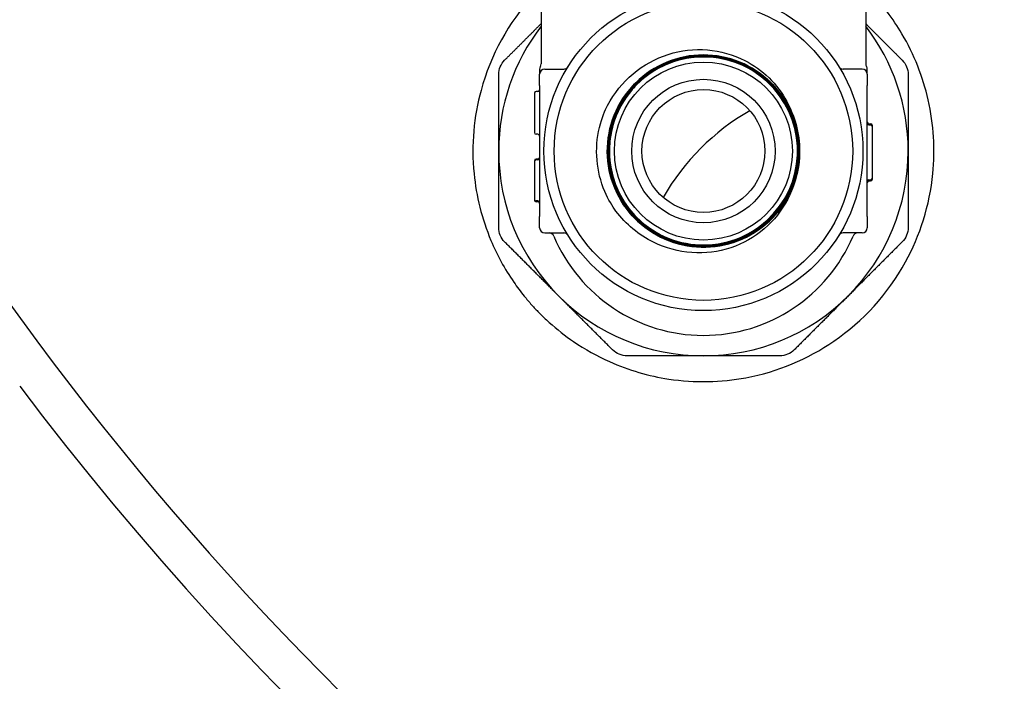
# Model space of a CAD drawing. Header units: inches. Extents: x 24 to 1128, y -58 to 748.
# Tile 554 of 656: x 911.39 to 917.4, y 296.31 to 300.35. Entities that reach past the tile are written whole.
import ezdxf

# ---------------------------------------------------------------- set-up
doc = ezdxf.new("R2010")
doc.units = ezdxf.units.IN
doc.header["$LTSCALE"] = 32
doc.header["$MEASUREMENT"] = 0
doc.layers.add('Visible (ANSI)', color=7, linetype='Continuous', lineweight=30)

msp = doc.modelspace()

# ---------------------------------------------------------------- linework, layer by layer
at = {"layer": 'Visible (ANSI)'}
for p, q in [((914.57459, 300.57742), (914.57459, 300.07742)), ((916.55709, 300.57742), (916.55709, 300.07742)), ((914.56584, 300.04536), (914.56584, 300.01492)), ((914.56584, 299.94617), (914.56584, 300.01492)), ((914.59709, 300.04617), (914.71273, 300.04617)), ((916.53459, 300.04617), (916.41895, 300.04617)), ((916.56584, 300.01492), (916.56584, 300.04552)), ((916.56584, 300.01492), (916.56584, 299.94617)), ((914.56584, 299.94617), (914.56584, 299.81365)), ((916.56584, 299.81365), (916.56584, 299.94617)), ((914.53459, 299.89895), (914.53459, 299.89835)), ((914.53459, 299.89834), (914.53459, 299.7787)), ((914.55542, 299.90937), (914.54501, 299.90937)), ((914.55542, 299.90876), (914.54501, 299.90876)), ((914.53459, 299.7787), (914.53459, 299.65885)), ((914.56584, 299.81365), (914.56584, 299.27868)), ((916.56584, 299.27868), (916.56584, 299.81365)), ((916.57626, 299.71272), (916.58667, 299.71272)), ((916.57626, 299.70566), (916.58667, 299.70566)), ((914.53459, 299.65885), (914.53459, 299.65844)), ((914.55542, 299.64843), (914.54501, 299.64843)), ((914.55542, 299.64802), (914.54501, 299.64802)), ((916.59709, 299.69521), (916.59709, 299.7023)), ((916.59709, 299.38107), (916.59709, 299.69524)), ((914.53459, 299.48673), (914.53459, 299.48163)), ((914.53459, 299.48166), (914.53459, 299.25249)), ((914.55542, 299.49714), (914.54501, 299.49714)), ((914.55542, 299.49208), (914.54501, 299.49208)), ((916.57626, 299.37066), (916.58667, 299.37066)), ((916.57626, 299.3636), (916.58667, 299.3636)), ((916.59709, 299.37402), (916.59709, 299.38108)), ((914.53459, 299.2525), (914.53459, 299.24723)), ((914.55542, 299.24208), (914.54501, 299.24208)), ((914.55542, 299.23681), (914.54501, 299.23681)), ((914.56584, 299.27868), (914.56584, 299.14617)), ((916.56584, 299.14617), (916.56584, 299.27868)), ((914.56584, 299.07742), (914.56584, 299.14617)), ((916.56584, 299.14617), (916.56584, 299.07742)), ((914.59709, 299.04617), (914.71273, 299.04617)), ((916.53459, 299.04617), (916.41895, 299.04617))]:
    msp.add_line(p, q, dxfattribs=at)
for radius in [0.97375, 0.91125, 0.54316, 0.4375, 0.375]:
    msp.add_circle((915.56584, 299.54617), radius, dxfattribs=at)
for centre, radius, start, end in [((926.56584, 309.54617), 18.75, 193.689887, 259.742957), ((915.56584, 299.54617), 1.25, 142.466757, 180), ((915.56584, 299.54617), 1.25, 0, 37.533243), ((914.54334, 300.07742), 0.03125, 329.316583, 0), ((915.56584, 299.54617), 0.57441, 139.861133, 136.722305), ((916.58834, 300.07742), 0.03125, 180, 210.683417), ((914.59709, 300.04553), 0.03125, 149.316583, 180), ((914.59709, 300.01492), 0.03125, 90, 180), ((914.71273, 300.07742), 0.03125, 270, 328.088619), ((916.41895, 300.07742), 0.03125, 211.911381, 270), ((916.53459, 300.01492), 0.03125, 0, 90), ((916.53459, 300.04553), 0.03125, 0, 30.683417), ((914.54501, 299.89895), 0.01042, 90, 180), ((914.54501, 299.89834), 0.01042, 90, 180), ((914.55542, 299.91979), 0.01042, 270, 0), ((914.55542, 299.91918), 0.01042, 270, 0), ((915.56584, 299.54617), 0.57441, 136.722305, 139.861133), ((916.56584, 298.54617), 1.4375, 119.916283, 150.083717), ((916.57626, 299.72313), 0.01042, 180, 270), ((916.57626, 299.71607), 0.01042, 180, 270), ((916.58667, 299.7023), 0.01042, 0, 90), ((916.58667, 299.69524), 0.01042, 0, 90), ((914.54501, 299.65885), 0.01042, 180, 270), ((914.54501, 299.65844), 0.01042, 180, 270), ((914.55542, 299.63801), 0.01042, 0, 90), ((914.55542, 299.63761), 0.01042, 0, 90), ((915.56584, 299.54617), 1.25, 180, 225), ((915.56584, 299.54617), 0.5875, 358.621183, 1.76001), ((915.56584, 299.54617), 1.25, 315, 0), ((914.54501, 299.48673), 0.01042, 90, 180), ((914.54501, 299.48166), 0.01042, 90, 180), ((914.55542, 299.50756), 0.01042, 270, 0), ((914.55542, 299.50249), 0.01042, 270, 0), ((916.57626, 299.36024), 0.01042, 90, 180), ((916.57626, 299.35318), 0.01042, 90, 180), ((916.58667, 299.38107), 0.01042, 270, 0), ((916.58667, 299.37402), 0.01042, 270, 0), ((914.54501, 299.25249), 0.01042, 180, 270), ((914.54501, 299.24723), 0.01042, 180, 270), ((914.55542, 299.23166), 0.01042, 0, 90), ((914.55542, 299.22639), 0.01042, 0, 90), ((914.59709, 299.07742), 0.03125, 180, 270), ((914.62377, 299.01492), 0.03125, 22.876933, 90), ((914.71273, 299.01492), 0.03125, 31.911381, 90), ((916.41895, 299.01492), 0.03125, 90, 148.088619), ((916.50791, 299.01492), 0.03125, 90, 157.123067), ((916.53459, 299.07742), 0.03125, 270, 0), ((915.56584, 299.41242), 0.99125, 202.876933, 337.123067), ((915.56584, 299.54617), 1.25, 225, 270), ((915.56584, 299.54617), 1.25, 270, 315), ((926.56584, 309.54617), 19, 217, 260.778784), ((926.56584, 309.54617), 20.75, 217, 256.628632)]:
    msp.add_arc(centre, radius, start, end, dxfattribs=at)
for points, knots in [([(914.57459, 300.5451), (914.55705, 300.52769), (914.53998, 300.50984), (914.37614, 300.32918), (914.26715, 300.13277), (914.16444, 299.75619), (914.14796, 299.58384), (914.17884, 299.27184), (914.21239, 299.13418), (914.30578, 298.91231), (914.35217, 298.82708), (914.42823, 298.71699), (914.44959, 298.68845), (914.48656, 298.64278), (914.5015, 298.62522), (914.53134, 298.59186), (914.54617, 298.57603), (914.58164, 298.53988), (914.60252, 298.51988), (914.67128, 298.45794), (914.72106, 298.41891), (914.84325, 298.33558), (914.91665, 298.29486), (915.11056, 298.20825), (915.23257, 298.17344), (915.51448, 298.13046), (915.67368, 298.13465), (916.01965, 298.19938), (916.20247, 298.2762), (916.54085, 298.50858), (916.69177, 298.67275), (916.88827, 299.03079), (916.94724, 299.21356), (916.98077, 299.5553), (916.97245, 299.70714), (916.90631, 299.99789), (916.85287, 300.13429), (916.7506, 300.30748), (916.72095, 300.35177), (916.66892, 300.42066), (916.64814, 300.44624), (916.60704, 300.49338), (916.58691, 300.51504), (916.56312, 300.53908), (916.56011, 300.5421), (916.55709, 300.54509)], [5.1200673, 5.1200673, 5.1200673, 5.1200673, 5.3468231, 5.3468231, 7.3617835, 7.3617835, 8.8548679, 8.8548679, 10.0043047, 10.0043047, 10.7586975, 10.7586975, 11.0316049, 11.0316049, 11.2075925, 11.2075925, 11.3731003, 11.3731003, 11.594091, 11.594091, 12.0813635, 12.0813635, 12.7424337, 12.7424337, 13.7843745, 13.7843745, 15.1663247, 15.1663247, 16.9519263, 16.9519263, 18.9421313, 18.9421313, 20.5811422, 20.5811422, 21.8118685, 21.8118685, 22.9486809, 22.9486809, 23.3564526, 23.3564526, 23.607837, 23.607837, 23.8332545, 23.8332545, 23.8657217, 23.8657217, 23.8657217, 23.8657217]), ([(915.14765, 299.93995), (915.12456, 299.91545), (915.10362, 299.88892), (915.04411, 299.79802), (915.01575, 299.72801), (914.98746, 299.58103), (914.98781, 299.50548), (915.01746, 299.35875), (915.04648, 299.28898), (915.12964, 299.16447), (915.18299, 299.11094), (915.30722, 299.02734), (915.37692, 298.99807), (915.52362, 298.9679), (915.59922, 298.96729), (915.74641, 298.9951), (915.8166, 299.02325), (915.94222, 299.10488), (915.99646, 299.15758), (916.08169, 299.28083), (916.11186, 299.35019), (916.14391, 299.4966), (916.14547, 299.57223), (916.11952, 299.71986), (916.09224, 299.79044), (916.01215, 299.91717), (915.96011, 299.97211), (915.83787, 300.05896), (915.76885, 300.09002), (915.62277, 300.12394), (915.54711, 300.12647), (915.39907, 300.10237), (915.3281, 300.07597), (915.20028, 299.99745), (915.14465, 299.94607), (915.05621, 299.82486), (915.02425, 299.75619), (914.98846, 299.61046), (914.98497, 299.53479), (915.0072, 299.38635), (915.03272, 299.31502), (915.10967, 299.18612), (915.16037, 299.12981), (915.28052, 299.03978), (915.34882, 299.00693), (915.49419, 298.96927), (915.56986, 298.96482), (915.71866, 298.98519), (915.79036, 299.00981), (915.92031, 299.08517), (915.9773, 299.13519), (916.0689, 299.25427), (916.10263, 299.32219), (916.14216, 299.46716), (916.14757, 299.54282), (916.12908, 299.69196), (916.10535, 299.76402), (916.0316, 299.89499), (915.98227, 299.95265), (915.86429, 300.04582), (915.79675, 300.08043), (915.6522, 300.12182), (915.57657, 300.12819), (915.4271, 300.11158), (915.3547, 300.08875), (915.22272, 300.01662), (915.16441, 299.968), (915.06969, 299.85113), (915.0342, 299.78399), (914.99096, 299.63988), (914.98362, 299.56429), (914.99834, 299.41453), (915.02027, 299.34179), (915.09077, 299.20882), (915.13868, 299.14986), (915.25442, 299.05361), (915.32114, 299.01724), (915.46478, 298.97215), (915.54033, 298.96385), (915.69036, 298.97668), (915.76341, 298.99769), (915.89735, 299.06655), (915.95696, 299.11374), (916.05473, 299.22832), (916.09196, 299.29462), (916.13891, 299.43777), (916.14817, 299.51326), (916.13723, 299.66354), (916.11713, 299.7369), (916.04994, 299.87179), (916.00348, 299.93203), (915.89007, 300.03131), (915.8242, 300.0694), (915.68156, 300.11819), (915.60616, 300.12842), (915.45565, 300.11938), (915.38199, 300.1002), (915.24617, 300.03467), (915.18531, 299.98895), (915.08453, 299.87674), (915.04558, 299.81132), (914.99496, 299.66922), (914.98377, 299.5939), (914.9909, 299.44319), (915.00916, 299.36925), (915.073, 299.23252), (915.11798, 299.17104), (915.22897, 299.06878), (915.29394, 299.02898), (915.43548, 298.97653), (915.5107, 298.96438), (915.66158, 298.9696), (915.7358, 298.98693), (915.87341, 299.04907), (915.9355, 299.09329), (916.03923, 299.20306), (916.07987, 299.26755), (916.13415, 299.40851), (916.14726, 299.48362), (916.14395, 299.63465), (916.12755, 299.70913), (916.06712, 299.84761), (916.02366, 299.91029), (915.91515, 300.01547), (915.85114, 300.05696), (915.71079, 300.11306), (915.6358, 300.12713), (915.48464, 300.12573), (915.40991, 300.11027), (915.27058, 300.05156), (915.20731, 300.00887), (915.1007, 299.90164), (915.05838, 299.83811), (915.00046, 299.69839), (914.98543, 299.62354), (914.98491, 299.47228), (914.99944, 299.39731), (915.05641, 299.25716), (915.09832, 299.19331), (915.20427, 299.08528), (915.26729, 299.04212), (915.40635, 298.9824), (915.48106, 298.96641), (915.6324, 298.96398), (915.7076, 298.97756), (915.84855, 299.03279), (915.91296, 299.07391), (916.02241, 299.17855), (916.06638, 299.24106), (916.1279, 299.37944), (916.14485, 299.45398), (916.14921, 299.60538), (916.13657, 299.68079), (916.0831, 299.82253), (916.04277, 299.8875), (915.93946, 299.99833), (915.87747, 300.04313), (915.73979, 300.10643), (915.66542, 300.12434), (915.51399, 300.13062), (915.43838, 300.11894), (915.29589, 300.06723), (915.23037, 300.0277), (915.11816, 299.92575), (915.07255, 299.86429), (915.00746, 299.72733), (914.98861, 299.65315), (914.9804, 299.50171), (914.99113, 299.42591), (915.04105, 299.28268), (915.07977, 299.21662), (915.18037, 299.10306), (915.24128, 299.05664), (915.37749, 298.98978), (915.45147, 298.96997), (915.60289, 298.95983), (915.67887, 298.96961), (915.82282, 299.01774), (915.88941, 299.05565), (916.00431, 299.15486), (916.05152, 299.21522), (916.12016, 299.35065), (916.14091, 299.42443), (916.15298, 299.5758), (916.14416, 299.65195), (916.09782, 299.79659), (916.06075, 299.8637), (915.96294, 299.97992), (915.90314, 300.02793), (915.7685, 300.09832), (915.69495, 300.12003), (915.54364, 300.13402), (915.46734, 300.12616), (915.32203, 300.08163), (915.25441, 300.04539), (915.13688, 299.949), (915.08809, 299.88978), (915.01595, 299.75596), (914.9933, 299.68263), (914.97738, 299.53142), (914.98427, 299.45497), (915.02698, 299.30902), (915.06239, 299.2409), (915.15734, 299.12208), (915.21597, 299.07251), (915.34895, 298.99863), (915.42203, 298.97504), (915.57313, 298.95719), (915.6497, 298.96311), (915.79629, 299.00399), (915.86489, 299.03856), (915.98498, 299.13205), (916.03533, 299.19009), (916.11093, 299.32221), (916.13547, 299.39503), (916.15524, 299.54599), (916.15029, 299.62268), (916.11125, 299.76986), (916.07753, 299.83894), (915.98551, 299.96029), (915.92808, 300.0114), (915.79684, 300.08873), (915.72429, 300.1142), (915.5735, 300.1359), (915.4967, 300.13192), (915.34894, 300.09472), (915.2794, 300.06187), (915.15681, 299.97133), (915.10494, 299.91452), (915.02591, 299.78419), (914.9995, 299.71192), (914.97587, 299.56132), (914.97888, 299.48443), (915.01422, 299.33611), (915.04621, 299.26611), (915.13524, 299.14231), (915.19143, 299.08969), (915.32083, 299.00895), (915.3928, 298.98161), (915.54319, 298.95606), (915.62016, 298.9581), (915.76901, 298.99157), (915.83946, 299.0227), (915.96446, 299.1102), (916.01782, 299.16576), (916.10025, 299.2942), (916.12852, 299.36587), (916.15599, 299.51601), (916.15493, 299.59306), (916.12333, 299.74242), (916.09308, 299.8133), (916.00711, 299.93948), (915.9522, 299.99358), (915.82473, 300.07768), (915.75339, 300.10687), (915.6035, 300.13627), (915.5264, 300.13619), (915.37656, 300.10646), (915.30525, 300.0771), (915.17791, 299.99268), (915.12308, 299.93843), (915.03732, 299.81196), (915.0072, 299.74094), (914.97588, 299.59135), (914.97499, 299.5142), (915.00283, 299.3639), (915.0313, 299.29218), (915.11415, 299.16369), (915.16773, 299.10815), (915.29319, 299.02073), (915.36386, 298.98969), (915.51314, 298.95646), (915.59032, 298.95458), (915.74106, 298.98053), (915.81318, 299.00811), (915.9428, 299.08937), (915.99905, 299.14228), (916.07765, 299.25208), (916.10442, 299.3045), (916.14156, 299.41553), (916.15174, 299.47351), (916.15317, 299.53203)], [24.7442257, 24.7442257, 24.7442257, 24.7442257, 25.0019287, 25.0019287, 25.572211, 25.572211, 26.1425846, 26.1425846, 26.7130496, 26.7130496, 27.283606, 27.283606, 27.8542538, 27.8542538, 28.4249929, 28.4249929, 28.9958235, 28.9958235, 29.5667455, 29.5667455, 30.1377589, 30.1377589, 30.7088637, 30.7088637, 31.2800598, 31.2800598, 31.8513474, 31.8513474, 32.4227264, 32.4227264, 32.9941967, 32.9941967, 33.5657585, 33.5657585, 34.1374116, 34.1374116, 34.7091561, 34.7091561, 35.2809921, 35.2809921, 35.8529194, 35.8529194, 36.4249381, 36.4249381, 36.9970482, 36.9970482, 37.5692497, 37.5692497, 38.1415426, 38.1415426, 38.7139268, 38.7139268, 39.2864025, 39.2864025, 39.8589696, 39.8589696, 40.431628, 40.431628, 41.0043778, 41.0043778, 41.5772191, 41.5772191, 42.1501517, 42.1501517, 42.7231757, 42.7231757, 43.2962911, 43.2962911, 43.8694978, 43.8694978, 44.442796, 44.442796, 45.0161856, 45.0161856, 45.5896665, 45.5896665, 46.1632388, 46.1632388, 46.7369025, 46.7369025, 47.3106576, 47.3106576, 47.8845041, 47.8845041, 48.458442, 48.458442, 49.0324712, 49.0324712, 49.6065919, 49.6065919, 50.1808039, 50.1808039, 50.7551073, 50.7551073, 51.3295021, 51.3295021, 51.9039883, 51.9039883, 52.4785658, 52.4785658, 53.0532348, 53.0532348, 53.6279951, 53.6279951, 54.2028468, 54.2028468, 54.7777899, 54.7777899, 55.3528244, 55.3528244, 55.9279502, 55.9279502, 56.5031675, 56.5031675, 57.0784761, 57.0784761, 57.6538761, 57.6538761, 58.2293675, 58.2293675, 58.8049502, 58.8049502, 59.3806244, 59.3806244, 59.9563899, 59.9563899, 60.5322468, 60.5322468, 61.1081951, 61.1081951, 61.6842347, 61.6842347, 62.2603657, 62.2603657, 62.8365881, 62.8365881, 63.4129019, 63.4129019, 63.9893071, 63.9893071, 64.5658036, 64.5658036, 65.1423916, 65.1423916, 65.7190709, 65.7190709, 66.2958415, 66.2958415, 66.8727036, 66.8727036, 67.449657, 67.449657, 68.0267018, 68.0267018, 68.603838, 68.603838, 69.1810655, 69.1810655, 69.7583844, 69.7583844, 70.3357947, 70.3357947, 70.9132964, 70.9132964, 71.4908894, 71.4908894, 72.0685738, 72.0685738, 72.6463496, 72.6463496, 73.2242168, 73.2242168, 73.8021753, 73.8021753, 74.3802252, 74.3802252, 74.9583665, 74.9583665, 75.5365991, 75.5365991, 76.1149231, 76.1149231, 76.6933385, 76.6933385, 77.2718453, 77.2718453, 77.8504434, 77.8504434, 78.4291329, 78.4291329, 79.0079138, 79.0079138, 79.586786, 79.586786, 80.1657496, 80.1657496, 80.7448046, 80.7448046, 81.3239509, 81.3239509, 81.9031886, 81.9031886, 82.4825177, 82.4825177, 83.0619381, 83.0619381, 83.6414499, 83.6414499, 84.2210531, 84.2210531, 84.8007477, 84.8007477, 85.3805336, 85.3805336, 85.9604108, 85.9604108, 86.5403795, 86.5403795, 87.1204395, 87.1204395, 87.7005908, 87.7005908, 88.2808336, 88.2808336, 88.8611677, 88.8611677, 89.4415931, 89.4415931, 90.0221099, 90.0221099, 90.6027181, 90.6027181, 91.1834177, 91.1834177, 91.7642086, 91.7642086, 92.3450909, 92.3450909, 92.9260645, 92.9260645, 93.5071295, 93.5071295, 94.0882858, 94.0882858, 94.6695336, 94.6695336, 95.2508726, 95.2508726, 95.8323031, 95.8323031, 96.4138249, 96.4138249, 96.995438, 96.995438, 97.5771426, 97.5771426, 98.1589384, 98.1589384, 98.7408257, 98.7408257, 99.3228043, 99.3228043, 99.9048742, 99.9048742, 100.4870355, 100.4870355, 101.0692882, 101.0692882, 101.6516322, 101.6516322, 102.2340676, 102.2340676, 102.8165944, 102.8165944, 103.3992125, 103.3992125, 103.9819219, 103.9819219, 104.4277936, 104.4277936, 104.8737194, 104.8737194, 104.8737194, 104.8737194]), ([(916.15306, 299.56421), (916.15538, 299.48773), (916.14273, 299.41153), (916.08894, 299.26828), (916.04831, 299.20259), (915.94416, 299.09052), (915.88165, 299.04519), (915.74276, 298.98107), (915.66773, 298.96289), (915.51492, 298.95631), (915.43861, 298.96798), (915.29478, 299.01992), (915.22863, 299.05969), (915.11531, 299.16234), (915.06923, 299.22424), (915.00339, 299.36221), (914.98427, 299.43696), (914.97576, 299.58957), (914.98646, 299.66597), (915.03653, 299.81036), (915.07543, 299.87697), (915.17657, 299.9915), (915.23784, 300.03834), (915.37488, 300.10588), (915.44933, 300.12593), (915.60173, 300.13637), (915.67821, 300.12665), (915.82313, 300.07844), (915.89018, 300.04042), (916.00591, 299.9408), (916.05349, 299.88017), (916.12272, 299.74409), (916.14371, 299.66994), (916.15607, 299.51779), (916.14733, 299.44124), (916.10099, 299.29582), (916.06384, 299.22833), (915.96576, 299.11142), (915.90578, 299.0631), (915.77067, 298.9922), (915.69685, 298.97029), (915.54496, 298.95601), (915.46836, 298.96377), (915.32245, 299.00823), (915.25454, 299.0445), (915.13647, 299.14102), (915.08743, 299.20035), (915.01487, 299.33446), (914.99204, 299.40795), (914.97584, 299.55955), (914.98263, 299.63619), (915.0252, 299.78256), (915.06058, 299.85088), (915.15554, 299.97009), (915.2142, 300.01985), (915.34729, 300.09406), (915.42045, 300.1178), (915.57173, 300.13591), (915.6484, 300.1301), (915.7952, 300.08941), (915.86392, 300.05492), (915.98425, 299.96155), (916.03471, 299.90356), (916.11056, 299.7715), (916.13522, 299.6987), (916.15523, 299.54776), (916.15039, 299.47107), (916.11159, 299.32386), (916.078, 299.25475), (915.98622, 299.13333), (915.92891, 299.08216), (915.79791, 299.0047), (915.72548, 298.97914), (915.5749, 298.95723), (915.4982, 298.96109), (915.35061, 298.99799), (915.28113, 299.03068), (915.15862, 299.12086), (915.10677, 299.17748), (915.0277, 299.3074), (915.00124, 299.37946), (914.97744, 299.52965), (914.98032, 299.60634), (915.01533, 299.7543), (915.04712, 299.82414), (915.13568, 299.9477), (915.1916, 300.00023), (915.32042, 300.08089), (915.39209, 300.10824), (915.54187, 300.13393), (915.61855, 300.13202), (915.76684, 300.09891), (915.83703, 300.06804), (915.96162, 299.98111), (916.01482, 299.92589), (916.09706, 299.79819), (916.1253, 299.72692), (916.15287, 299.57757), (916.15194, 299.50093), (916.12073, 299.35232), (916.09076, 299.28179), (916.00548, 299.15619), (915.95098, 299.10232), (915.82441, 299.01853), (915.75354, 298.9894), (915.60466, 298.95996), (915.52806, 298.95993), (915.37917, 298.98922), (915.3083, 299.01827), (915.18171, 299.10191), (915.1272, 299.15568), (915.04186, 299.2811), (915.01186, 299.35154), (914.98055, 299.49995), (914.97954, 299.57649), (915.00693, 299.72565), (915.03506, 299.79683), (915.11703, 299.92439), (915.17008, 299.97954), (915.29432, 300.06641), (915.36433, 300.09728), (915.51223, 300.13045), (915.58871, 300.13242), (915.7381, 300.10694), (915.80959, 300.07973), (915.93809, 299.99944), (915.99388, 299.94713), (916.08225, 299.82408), (916.114, 299.75451), (916.14901, 299.60714), (916.15196, 299.53074), (916.12839, 299.38114), (916.1021, 299.30936), (916.0235, 299.17993), (915.97194, 299.12352), (915.85009, 299.03365), (915.78098, 299.00105), (915.63415, 298.96419), (915.55785, 298.96028), (915.40806, 298.98194), (915.336, 299.00729), (915.20567, 299.0842), (915.14864, 299.13501), (915.0573, 299.25563), (915.02384, 299.32428), (914.98515, 299.47053), (914.98028, 299.54673), (915.00002, 299.69669), (915.02444, 299.76902), (915.09964, 299.90023), (915.14969, 299.95785), (915.26907, 300.05066), (915.33724, 300.08496), (915.48289, 300.12547), (915.55897, 300.13131), (915.70908, 300.11348), (915.78166, 300.08999), (915.91373, 300.01651), (915.97195, 299.96723), (916.0662, 299.84912), (916.10134, 299.78142), (916.14367, 299.63639), (916.15046, 299.56044), (916.13455, 299.41022), (916.112, 299.33739), (916.04025, 299.20449), (915.99173, 299.14569), (915.8749, 299.05001), (915.80771, 299.01404), (915.66332, 298.9699), (915.58751, 298.96215), (915.4372, 298.97615), (915.36413, 298.99776), (915.23042, 299.06778), (915.17105, 299.11551), (915.07396, 299.23104), (915.03717, 299.29774), (914.99123, 299.44146), (914.98252, 299.51712), (914.9946, 299.66749), (915.01527, 299.74078), (915.08355, 299.87528), (915.13049, 299.93521), (915.24471, 300.0337), (915.31089, 300.07131), (915.45393, 300.11903), (915.52942, 300.12869), (915.67984, 300.11852), (915.75333, 300.0988), (915.8886, 300.03228), (915.94908, 299.98613), (916.04894, 299.87324), (916.08736, 299.80759), (916.13686, 299.66526), (916.14747, 299.58994), (916.13922, 299.4395), (916.12044, 299.36582), (916.05568, 299.2298), (916.01033, 299.16878), (915.89879, 299.06756), (915.83367, 299.02834), (915.69207, 298.97707), (915.61695, 298.96551), (915.46651, 298.97186), (915.39264, 298.98969), (915.25591, 299.05268), (915.19435, 299.09723), (915.0918, 299.2074), (915.05178, 299.27197), (914.99875, 299.41282), (914.98626, 299.48774), (914.99069, 299.63815), (915.00758, 299.71219), (915.06878, 299.84962), (915.11252, 299.9117), (915.22131, 300.01557), (915.28533, 300.05638), (915.4254, 300.11115), (915.50011, 300.12459), (915.65046, 300.12206), (915.72467, 300.10613), (915.86277, 300.0467), (915.92536, 300.00379), (916.03053, 299.89639), (916.07212, 299.83293), (916.12863, 299.69366), (916.143, 299.61917), (916.14238, 299.4689), (916.1274, 299.39455), (916.06977, 299.25579), (916.02767, 299.19271), (915.92168, 299.08625), (915.8588, 299.04389), (915.72035, 298.98566), (915.6461, 298.97036), (915.49593, 298.96907), (915.42144, 298.9831), (915.28206, 299.03893), (915.21849, 299.0802), (915.11077, 299.18476), (915.06764, 299.24706), (915.0077, 299.38468), (914.99146, 299.45867), (914.98828, 299.60872), (915.00136, 299.68333), (915.05538, 299.82332), (915.09581, 299.88736), (915.19893, 299.99633), (915.26064, 300.04022), (915.39739, 300.10185), (915.47113, 300.11902), (915.62103, 300.1241), (915.69575, 300.11197), (915.83632, 300.05976), (915.90083, 300.02018), (916.01102, 299.91851), (916.05566, 299.8574), (916.11898, 299.72153), (916.13706, 299.64806), (916.14404, 299.49834), (916.13287, 299.42352), (916.08248, 299.28239), (916.04374, 299.21743), (915.94354, 299.10603), (915.88305, 299.06065), (915.74807, 298.99565), (915.67489, 298.97665), (915.52537, 298.96779), (915.45046, 298.978), (915.3088, 299.02657), (915.24339, 299.06446), (915.1308, 299.16317), (915.08469, 299.22305), (915.01804, 299.3571), (914.99812, 299.42999), (914.98737, 299.57929), (914.99663, 299.65427), (915.043, 299.79532), (915.07923, 299.8602), (915.12671, 299.91646)], [0, 0, 0, 0, 0.5832189, 0.5832189, 1.1663464, 1.1663464, 1.7493825, 1.7493825, 2.3323271, 2.3323271, 2.9151804, 2.9151804, 3.4979422, 3.4979422, 4.0806126, 4.0806126, 4.6631916, 4.6631916, 5.2456792, 5.2456792, 5.8280754, 5.8280754, 6.4103801, 6.4103801, 6.9925935, 6.9925935, 7.5747154, 7.5747154, 8.1567459, 8.1567459, 8.738685, 8.738685, 9.3205327, 9.3205327, 9.9022889, 9.9022889, 10.4839537, 10.4839537, 11.0655271, 11.0655271, 11.6470091, 11.6470091, 12.2283997, 12.2283997, 12.8096989, 12.8096989, 13.3909066, 13.3909066, 13.9720229, 13.9720229, 14.5530478, 14.5530478, 15.1339813, 15.1339813, 15.7148233, 15.7148233, 16.295574, 16.295574, 16.8762332, 16.8762332, 17.456801, 17.456801, 18.0372773, 18.0372773, 18.6176623, 18.6176623, 19.1979558, 19.1979558, 19.7781579, 19.7781579, 20.3582685, 20.3582685, 20.9382878, 20.9382878, 21.5182156, 21.5182156, 22.098052, 22.098052, 22.677797, 22.677797, 23.2574505, 23.2574505, 23.8370126, 23.8370126, 24.4164833, 24.4164833, 24.9958626, 24.9958626, 25.5751504, 25.5751504, 26.1543469, 26.1543469, 26.7334519, 26.7334519, 27.3124654, 27.3124654, 27.8913876, 27.8913876, 28.4702183, 28.4702183, 29.0489575, 29.0489575, 29.6276054, 29.6276054, 30.2061618, 30.2061618, 30.7846268, 30.7846268, 31.3630004, 31.3630004, 31.9412825, 31.9412825, 32.5194732, 32.5194732, 33.0975725, 33.0975725, 33.6755803, 33.6755803, 34.2534967, 34.2534967, 34.8313217, 34.8313217, 35.4090552, 35.4090552, 35.9866974, 35.9866974, 36.564248, 36.564248, 37.1417073, 37.1417073, 37.7190751, 37.7190751, 38.2963515, 38.2963515, 38.8735364, 38.8735364, 39.45063, 39.45063, 40.027632, 40.027632, 40.6045427, 40.6045427, 41.1813619, 41.1813619, 41.7580897, 41.7580897, 42.334726, 42.334726, 42.9112709, 42.9112709, 43.4877244, 43.4877244, 44.0640864, 44.0640864, 44.640357, 44.640357, 45.2165362, 45.2165362, 45.7926239, 45.7926239, 46.3686202, 46.3686202, 46.9445251, 46.9445251, 47.5203385, 47.5203385, 48.0960604, 48.0960604, 48.671691, 48.671691, 49.2472301, 49.2472301, 49.8226777, 49.8226777, 50.398034, 50.398034, 50.9732987, 50.9732987, 51.5484721, 51.5484721, 52.123554, 52.123554, 52.6985444, 52.6985444, 53.2734434, 53.2734434, 53.848251, 53.848251, 54.4229671, 54.4229671, 54.9975918, 54.9975918, 55.5721251, 55.5721251, 56.1465669, 56.1465669, 56.7209172, 56.7209172, 57.2951761, 57.2951761, 57.8693436, 57.8693436, 58.4434196, 58.4434196, 59.0174042, 59.0174042, 59.5912974, 59.5912974, 60.1650991, 60.1650991, 60.7388093, 60.7388093, 61.3124281, 61.3124281, 61.8859555, 61.8859555, 62.4593914, 62.4593914, 63.0327359, 63.0327359, 63.6059889, 63.6059889, 64.1791505, 64.1791505, 64.7522206, 64.7522206, 65.3251993, 65.3251993, 65.8980865, 65.8980865, 66.4708823, 66.4708823, 67.0435866, 67.0435866, 67.6161995, 67.6161995, 68.1887209, 68.1887209, 68.7611509, 68.7611509, 69.3334894, 69.3334894, 69.9057365, 69.9057365, 70.4778922, 70.4778922, 71.0499563, 71.0499563, 71.6219291, 71.6219291, 72.1938104, 72.1938104, 72.7656002, 72.7656002, 73.3372986, 73.3372986, 73.9089055, 73.9089055, 74.480421, 74.480421, 75.051845, 75.051845, 75.6231776, 75.6231776, 76.1944187, 76.1944187, 76.7655683, 76.7655683, 77.3366265, 77.3366265, 77.9075933, 77.9075933, 78.4784686, 78.4784686, 79.0492524, 79.0492524, 79.6199448, 79.6199448, 80.1815227, 80.1815227, 80.1815227, 80.1815227]), ([(914.98105, 299.82434), (915.01994, 299.89837), (915.07281, 299.96415), (915.19997, 300.07073), (915.2727, 300.11088), (915.42832, 300.16042), (915.50954, 300.1698), (915.66971, 300.15676), (915.74714, 300.13495), (915.87275, 300.07105), (915.92281, 300.03517), (916.00978, 299.95004), (916.04633, 299.90146), (916.07488, 299.84818)], [0, 0, 0, 0, 0.637222, 0.637222, 1.2647089, 1.2647089, 1.8824576, 1.8824576, 2.490465, 2.490465, 2.9578106, 2.9578106, 3.4191938, 3.4191938, 3.4191938, 3.4191938]), ([(914.31584, 300.01216), (914.31584, 300.02878), (914.31931, 300.0454), (914.3314, 300.07459), (914.3407, 300.08879), (914.35245, 300.10055)], [1.29972856, 1.29972856, 1.29972856, 1.29972856, 1.42007803, 1.42007803, 1.54042751, 1.54042751, 1.54042751, 1.54042751]), ([(916.77923, 300.10055), (916.79098, 300.08879), (916.80028, 300.07459), (916.81237, 300.0454), (916.81584, 300.02878), (916.81584, 300.01216)], [1.29972856, 1.29972856, 1.29972856, 1.29972856, 1.42007803, 1.42007803, 1.54042751, 1.54042751, 1.54042751, 1.54042751]), ([(916.07488, 299.84818), (916.08999, 299.81998), (916.10975, 299.77963), (916.14219, 299.67484), (916.1514, 299.61984), (916.15306, 299.56421)], [0, 0, 0, 0, 0.24378304, 0.24378304, 0.49639854, 0.49639854, 0.49639854, 0.49639854]), ([(914.91619, 299.49111), (914.91054, 299.55776), (914.91554, 299.62503), (914.94549, 299.7498), (914.96589, 299.79548), (914.98105, 299.82434)], [0, 0, 0, 0, 0.50969402, 0.50969402, 0.97918413, 0.97918413, 0.97918413, 0.97918413]), ([(916.15317, 299.53203), (916.1519, 299.47698), (916.14322, 299.42253), (916.11234, 299.31914), (916.09374, 299.27989), (916.08015, 299.25322)], [0.03549164, 0.03549164, 0.03549164, 0.03549164, 0.45566772, 0.45566772, 0.85591276, 0.85591276, 0.85591276, 0.85591276]), ([(915.0321, 299.17945), (915.00987, 299.20903), (914.98507, 299.24902), (914.93778, 299.36024), (914.92178, 299.4251), (914.91619, 299.49111)], [0, 0, 0, 0, 0.28196185, 0.28196185, 0.6226335, 0.6226335, 0.6226335, 0.6226335]), ([(916.08015, 299.25322), (916.04489, 299.18402), (915.99634, 299.12243), (915.87746, 299.02023), (915.80794, 298.98099), (915.65652, 298.93069), (915.57591, 298.92061), (915.41394, 298.93175), (915.33418, 298.95339), (915.21608, 299.01162), (915.17417, 299.03882), (915.09712, 299.1027), (915.06232, 299.13924), (915.0321, 299.17945)], [0, 0, 0, 0, 0.5918694, 0.5918694, 1.1941403, 1.1941403, 1.8068093, 1.8068093, 2.4298728, 2.4298728, 2.8087072, 2.8087072, 3.1913265, 3.1913265, 3.1913265, 3.1913265]), ([(914.35245, 298.99179), (914.3407, 299.00354), (914.3314, 299.01775), (914.31931, 299.04694), (914.31584, 299.06356), (914.31584, 299.08018)], [1.29972856, 1.29972856, 1.29972856, 1.29972856, 1.42007803, 1.42007803, 1.54042751, 1.54042751, 1.54042751, 1.54042751]), ([(916.81584, 299.08018), (916.81584, 299.06356), (916.81237, 299.04694), (916.80028, 299.01775), (916.79098, 299.00354), (916.77923, 298.99179)], [1.29972856, 1.29972856, 1.29972856, 1.29972856, 1.42007803, 1.42007803, 1.54042751, 1.54042751, 1.54042751, 1.54042751]), ([(915.09985, 298.29617), (915.08323, 298.29617), (915.0666, 298.29964), (915.03742, 298.31173), (915.02321, 298.32103), (915.01146, 298.33278)], [1.29972856, 1.29972856, 1.29972856, 1.29972856, 1.42007803, 1.42007803, 1.54042751, 1.54042751, 1.54042751, 1.54042751]), ([(916.12022, 298.33278), (916.10846, 298.32103), (916.09426, 298.31173), (916.06507, 298.29964), (916.04845, 298.29617), (916.03183, 298.29617)], [1.29972856, 1.29972856, 1.29972856, 1.29972856, 1.42007803, 1.42007803, 1.54042751, 1.54042751, 1.54042751, 1.54042751])]:
    msp.add_open_spline(points, degree=3, knots=knots, dxfattribs=at)
for points, weights in [([(914.35245, 300.10055), (914.46672, 300.21482), (914.57459, 300.32269)], [1.07707509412, 1.06222740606, 1.03221040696]), ([(916.55709, 300.32269), (916.66495, 300.21482), (916.77923, 300.10055)], [1.03221040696, 1.06222740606, 1.07707509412]), ([(914.31584, 299.54617), (914.31584, 299.77159), (914.31584, 300.01216)], [1, 1.05512060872, 1.07707509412]), ([(916.81584, 300.01216), (916.81584, 299.77159), (916.81584, 299.54617)], [1.07707509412, 1.05512060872, 1]), ([(914.31584, 299.08018), (914.31584, 299.32075), (914.31584, 299.54617)], [1.07707509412, 1.05512060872, 1]), ([(916.81584, 299.54617), (916.81584, 299.32075), (916.81584, 299.08018)], [1, 1.05512060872, 1.07707509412]), ([(914.68195, 298.66229), (914.52256, 298.82168), (914.35245, 298.99179)], [1, 1.05512060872, 1.07707509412]), ([(916.77923, 298.99179), (916.60912, 298.82168), (916.44972, 298.66229)], [1.07707509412, 1.05512060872, 1]), ([(915.01146, 298.33278), (914.84135, 298.50289), (914.68195, 298.66229)], [1.07707509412, 1.05512060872, 1]), ([(916.44972, 298.66229), (916.29033, 298.50289), (916.12022, 298.33278)], [1, 1.05512060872, 1.07707509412]), ([(915.56584, 298.29617), (915.34042, 298.29617), (915.09985, 298.29617)], [1, 1.05512060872, 1.07707509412]), ([(916.03183, 298.29617), (915.79126, 298.29617), (915.56584, 298.29617)], [1.07707509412, 1.05512060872, 1])]:
    msp.add_rational_spline(points, weights, degree=2, dxfattribs=at)

doc.saveas('drawing.dxf')
